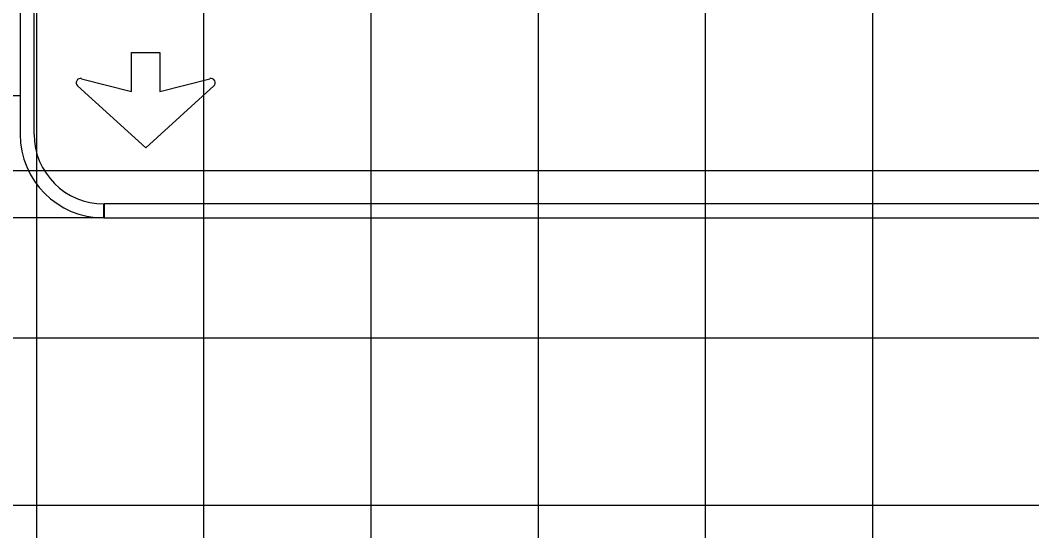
# Model space of a CAD drawing. Extents: x 1797809 to 2198143, y 249608 to 1237864.
# Drawn here: x 2196668.51 to 2196680.61, y 1237281.8 to 1237287.9 of the extents above; entities that cross this region are included whole.
import ezdxf

# ---------------------------------------------------------------- set-up
doc = ezdxf.new("R2010")
doc.units = 0
for name, color, linetype in [('GSBWFILL', 7, 'Continuous'), ('GSCOLORFILL', 7, 'Continuous'), ('GSDIMS', 7, 'Continuous'), ('GSOUTLINE', 7, 'Continuous'), ('GSSHT', 7, 'Continuous')]:
    doc.layers.add(name, color=color, linetype=linetype)

msp = doc.modelspace()

# ---------------------------------------------------------------- linework, layer by layer
at = {"layer": 'GSBWFILL'}
for points in [[(2196669.243, 1237287.203), (2196669.842, 1237287.05), (2196669.842, 1237287.516), (2196670.18, 1237287.516), (2196670.18, 1237287.05), (2196670.778, 1237287.203)], [(2196670.825, 1237287.116), (2196670.011, 1237286.375), (2196669.196, 1237287.116)]]:
    msp.add_lwpolyline(points, dxfattribs=at)
for centre, start, end in [((2196669.231, 1237287.154), 75.5925, 227.6952), ((2196670.791, 1237287.154), 312.3048, 104.4075)]:
    msp.add_arc(centre, 0.0511, start, end, dxfattribs=at)
at = {"layer": 'GSCOLORFILL'}
for p, q in [((2196668.51, 1237293.547), (2196668.51, 1237286.538)), ((2196668.677, 1237286.538), (2196668.677, 1237293.547)), ((2196669.51, 1237285.538), (2196669.51, 1237285.705)), ((2196697.518, 1237285.705), (2196669.512, 1237285.705)), ((2196669.512, 1237285.705), (2196669.512, 1237285.538)), ((2196669.512, 1237285.538), (2196697.518, 1237285.538))]:
    msp.add_line(p, q, dxfattribs=at)
for points in [[(2196669.243, 1237287.203), (2196669.842, 1237287.05), (2196669.842, 1237287.516), (2196670.18, 1237287.516), (2196670.18, 1237287.05), (2196670.778, 1237287.203)], [(2196670.825, 1237287.116), (2196670.011, 1237286.375), (2196669.196, 1237287.116)]]:
    msp.add_lwpolyline(points, dxfattribs=at)
for centre, radius, start, end in [((2196669.231, 1237287.154), 0.0511, 75.5925, 227.6952), ((2196670.791, 1237287.154), 0.0511, 312.3048, 104.4075), ((2196669.51, 1237286.538), 1, 180, 270), ((2196669.51, 1237286.538), 0.833, 180, 270)]:
    msp.add_arc(centre, radius, start, end, dxfattribs=at)
at = {"layer": 'GSDIMS'}
for p, q in [((2196650.957, 1237287.001), (2196668.51, 1237287.001)), ((2196669.512, 1237285.538), (2196663.34, 1237285.538))]:
    msp.add_line(p, q, dxfattribs=at)
at = {"layer": 'GSOUTLINE'}
for points in [[(2196669.243, 1237287.203), (2196669.842, 1237287.05), (2196669.842, 1237287.516), (2196670.18, 1237287.516), (2196670.18, 1237287.05), (2196670.778, 1237287.203)], [(2196670.825, 1237287.116), (2196670.011, 1237286.375), (2196669.196, 1237287.116)]]:
    msp.add_lwpolyline(points, dxfattribs=at)
for centre, start, end in [((2196669.231, 1237287.154), 75.5925, 227.6952), ((2196670.791, 1237287.154), 312.3048, 104.4075)]:
    msp.add_arc(centre, 0.0511, start, end, dxfattribs=at)
at = {"layer": 'GSSHT'}
for p, q in [((2196668.707, 1237258.106), (2196668.707, 1237318.106)), ((2196670.707, 1237258.106), (2196670.707, 1237318.106)), ((2196672.707, 1237258.106), (2196672.707, 1237318.106)), ((2196674.707, 1237258.106), (2196674.707, 1237318.106)), ((2196676.707, 1237258.106), (2196676.707, 1237318.106)), ((2196678.707, 1237258.106), (2196678.707, 1237318.106)), ((2196604.707, 1237286.106), (2196734.707, 1237286.106)), ((2196604.707, 1237284.106), (2196734.707, 1237284.106)), ((2196604.707, 1237282.106), (2196734.707, 1237282.106))]:
    msp.add_line(p, q, dxfattribs=at)

doc.saveas('drawing.dxf')
